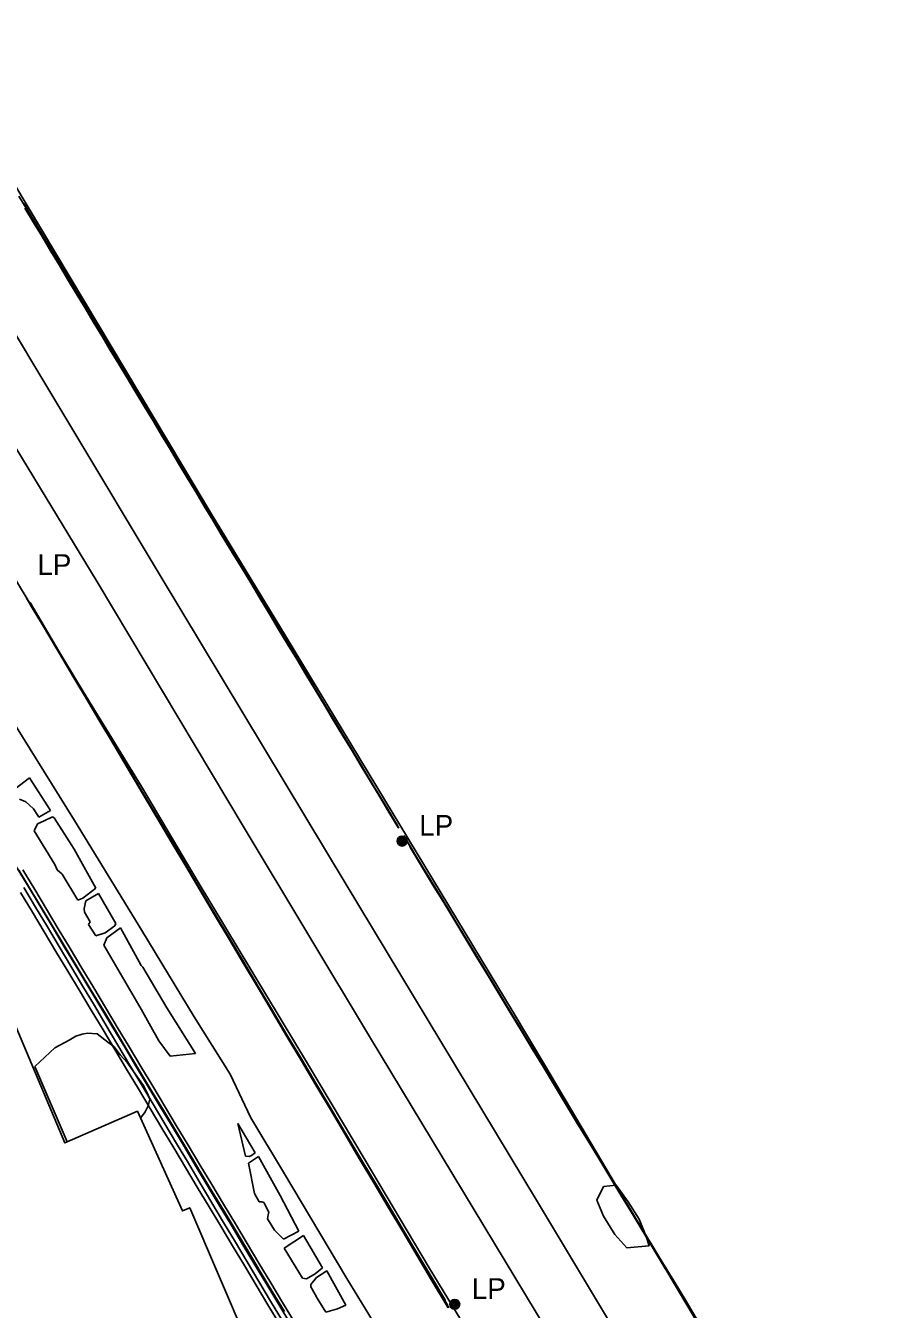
# Model space of a CAD drawing. Extents: x 368532 to 392481, y 10654822 to 10676899.
# Drawn here: x 378659.8 to 378865.6, y 10661264.3 to 10661573.8 of the extents above; entities that cross this region are included whole.
import ezdxf

# ---------------------------------------------------------------- set-up
doc = ezdxf.new("R2010")
doc.units = 0
for name, color, linetype in [('p_Catenary', 7, 'Continuous'), ('p_dtm retaining wall', 7, 'Continuous'), ('p_dtm sidewalk', 7, 'Continuous'), ('p_dtm stock pile', 7, 'Continuous'), ('p_railroad rr control', 7, 'Continuous'), ('p_road - paved curb', 7, 'Continuous'), ('p_structure building', 7, 'Continuous'), ('p_utility general pole', 7, 'Continuous'), ('p_veg woods', 7, 'Continuous')]:
    doc.layers.add(name, color=color, linetype=linetype)

msp = doc.modelspace()

# ---------------------------------------------------------------- linework, layer by layer
at = {"layer": 'p_Catenary'}
for points in [[(378658.12, 10661532.7), (378660.13, 10661529.35), (378662.15, 10661526.01), (378664.16, 10661522.66), (378666.17, 10661519.31), (378668.18, 10661515.96), (378670.19, 10661512.62), (378672.21, 10661509.27), (378674.22, 10661505.92), (378676.23, 10661502.58), (378678.24, 10661499.23), (378680.25, 10661495.88), (378682.26, 10661492.54), (378684.28, 10661489.19), (378686.29, 10661485.84), (378688.3, 10661482.49), (378690.31, 10661479.15), (378692.32, 10661475.8), (378694.34, 10661472.45), (378696.35, 10661469.11), (378698.36, 10661465.76), (378700.37, 10661462.41), (378702.38, 10661459.06), (378704.4, 10661455.72), (378706.41, 10661452.37)], [(378659.34, 10661530.89), (378661.35, 10661527.53), (378663.37, 10661524.18), (378665.38, 10661520.82), (378667.4, 10661517.46), (378669.41, 10661514.11), (378671.43, 10661510.75), (378673.45, 10661507.39), (378675.46, 10661504.04), (378677.48, 10661500.68), (378679.49, 10661497.32), (378681.51, 10661493.97), (378683.52, 10661490.61), (378685.54, 10661487.25), (378687.55, 10661483.9), (378689.57, 10661480.54), (378691.58, 10661477.18), (378693.6, 10661473.83), (378695.61, 10661470.47), (378697.63, 10661467.11), (378699.64, 10661463.76), (378701.66, 10661460.4), (378703.68, 10661457.05), (378705.69, 10661453.69)], [(378659.6, 10661529.74), (378661.66, 10661526.32), (378663.71, 10661522.91), (378665.77, 10661519.49), (378667.83, 10661516.07), (378669.89, 10661512.65), (378671.95, 10661509.23), (378674.01, 10661505.82), (378676.07, 10661502.4), (378678.12, 10661498.98), (378680.18, 10661495.56), (378682.24, 10661492.14), (378684.3, 10661488.73), (378686.36, 10661485.31), (378688.42, 10661481.89), (378690.48, 10661478.47), (378692.53, 10661475.05), (378694.59, 10661471.64), (378696.65, 10661468.22), (378698.71, 10661464.8), (378700.77, 10661461.38), (378702.83, 10661457.96), (378704.89, 10661454.55), (378706.94, 10661451.13)], [(378659.73, 10661529.79), (378661.76, 10661526.42), (378663.79, 10661523.05), (378665.82, 10661519.68), (378667.84, 10661516.31), (378669.87, 10661512.94), (378671.9, 10661509.56), (378673.93, 10661506.19), (378675.95, 10661502.82), (378677.98, 10661499.45), (378680.01, 10661496.08), (378682.04, 10661492.71), (378684.07, 10661489.34), (378686.09, 10661485.97), (378688.12, 10661482.6), (378690.15, 10661479.23), (378692.18, 10661475.86), (378694.2, 10661472.49), (378696.23, 10661469.12), (378698.26, 10661465.75), (378700.29, 10661462.38), (378702.32, 10661459.01), (378704.34, 10661455.64), (378706.37, 10661452.27)], [(378749.34, 10661381.08), (378747.18, 10661384.67), (378745.02, 10661388.26), (378742.86, 10661391.86), (378740.71, 10661395.45), (378738.55, 10661399.04), (378736.39, 10661402.64), (378734.24, 10661406.23), (378732.08, 10661409.82), (378729.92, 10661413.41), (378727.77, 10661417.01), (378725.61, 10661420.6), (378723.45, 10661424.19), (378721.29, 10661427.78), (378719.14, 10661431.38), (378716.98, 10661434.97), (378714.82, 10661438.56), (378712.67, 10661442.15), (378710.51, 10661445.75), (378705.69, 10661453.69)], [(378706.37, 10661452.27), (378710.23, 10661445.93), (378712.42, 10661442.28), (378714.62, 10661438.64), (378716.81, 10661434.99), (378719.01, 10661431.35), (378721.2, 10661427.7), (378723.4, 10661424.05), (378725.59, 10661420.41), (378727.79, 10661416.76), (378729.98, 10661413.12), (378732.18, 10661409.47), (378734.37, 10661405.82), (378736.57, 10661402.18), (378738.76, 10661398.53), (378740.96, 10661394.89), (378743.15, 10661391.24), (378745.35, 10661387.59), (378747.54, 10661383.95), (378749.74, 10661380.3)], [(378749.55, 10661380.77), (378747.33, 10661384.46), (378745.1, 10661388.15), (378742.88, 10661391.84), (378740.66, 10661395.53), (378738.44, 10661399.22), (378736.21, 10661402.92), (378733.99, 10661406.61), (378731.77, 10661410.3), (378729.55, 10661413.99), (378727.33, 10661417.68), (378725.1, 10661421.37), (378722.88, 10661425.07), (378720.66, 10661428.76), (378718.44, 10661432.45), (378716.21, 10661436.14), (378713.99, 10661439.83), (378711.77, 10661443.52), (378709.55, 10661447.21), (378706.38, 10661452.42)], [(378749.59, 10661380.5), (378747.36, 10661384.19), (378745.14, 10661387.87), (378742.92, 10661391.55), (378740.7, 10661395.24), (378738.47, 10661398.92), (378736.25, 10661402.6), (378734.03, 10661406.28), (378731.81, 10661409.97), (378729.58, 10661413.65), (378727.36, 10661417.33), (378725.14, 10661421.02), (378722.92, 10661424.7), (378720.69, 10661428.38), (378718.47, 10661432.06), (378716.25, 10661435.75), (378714.03, 10661439.43), (378711.8, 10661443.11), (378709.58, 10661446.8), (378706.94, 10661451.14)], [(378660, 10661435.77), (378663.49, 10661429.9), (378666.97, 10661424.02), (378670.46, 10661418.15), (378673.95, 10661412.28), (378677.44, 10661406.41), (378680.92, 10661400.54), (378684.41, 10661394.66), (378687.9, 10661388.79), (378691.39, 10661382.92), (378694.88, 10661377.05), (378698.36, 10661371.18), (378701.85, 10661365.3), (378705.34, 10661359.43), (378708.83, 10661353.56), (378712.31, 10661347.69), (378715.8, 10661341.82), (378719.29, 10661335.95), (378722.78, 10661330.07), (378726.26, 10661324.2), (378729.75, 10661318.33), (378733.24, 10661312.46), (378736.73, 10661306.59), (378740.21, 10661300.71), (378743.7, 10661294.84), (378747.19, 10661288.97), (378750.68, 10661283.1), (378754.17, 10661277.23), (378757.65, 10661271.35), (378761.14, 10661265.48)], [(378660.25, 10661435.4), (378663.73, 10661429.57), (378667.2, 10661423.75), (378670.68, 10661417.92), (378674.15, 10661412.09), (378677.62, 10661406.27), (378681.1, 10661400.44), (378684.57, 10661394.61), (378688.04, 10661388.79), (378691.52, 10661382.96), (378694.99, 10661377.14), (378698.46, 10661371.31), (378701.94, 10661365.48), (378705.41, 10661359.66), (378708.88, 10661353.83), (378712.36, 10661348), (378715.83, 10661342.18), (378719.3, 10661336.35), (378722.78, 10661330.52), (378726.25, 10661324.7), (378729.72, 10661318.87), (378733.2, 10661313.04), (378736.67, 10661307.22), (378740.14, 10661301.39), (378743.62, 10661295.57), (378747.09, 10661289.74), (378750.57, 10661283.91), (378754.04, 10661278.09), (378757.51, 10661272.26), (378760.99, 10661266.43)], [(378660.82, 10661434.73), (378664.3, 10661428.87), (378667.77, 10661423), (378671.25, 10661417.14), (378674.73, 10661411.28), (378678.21, 10661405.41), (378681.68, 10661399.55), (378685.16, 10661393.69), (378688.64, 10661387.82), (378692.12, 10661381.96), (378695.6, 10661376.1), (378699.07, 10661370.23), (378702.55, 10661364.37), (378706.03, 10661358.5), (378709.51, 10661352.64), (378712.98, 10661346.78), (378716.46, 10661340.91), (378719.94, 10661335.05), (378723.42, 10661329.19), (378726.9, 10661323.32), (378730.37, 10661317.46), (378733.85, 10661311.6), (378737.33, 10661305.73), (378740.81, 10661299.87), (378744.28, 10661294.01), (378747.76, 10661288.14), (378751.24, 10661282.28), (378754.72, 10661276.42), (378758.19, 10661270.55), (378761.67, 10661264.69)], [(378660.97, 10661434.09), (378664.45, 10661428.25), (378667.93, 10661422.4), (378671.41, 10661416.56), (378674.89, 10661410.72), (378678.36, 10661404.88), (378681.84, 10661399.04), (378685.32, 10661393.2), (378688.8, 10661387.36), (378692.27, 10661381.52), (378695.75, 10661375.68), (378699.23, 10661369.83), (378702.71, 10661363.99), (378706.19, 10661358.15), (378709.66, 10661352.31), (378713.14, 10661346.47), (378716.62, 10661340.63), (378720.1, 10661334.79), (378723.58, 10661328.95), (378727.05, 10661323.1), (378730.53, 10661317.26), (378734.01, 10661311.42), (378737.49, 10661305.58), (378740.96, 10661299.74), (378744.44, 10661293.9), (378747.92, 10661288.06), (378751.4, 10661282.22), (378754.88, 10661276.38), (378758.35, 10661270.53), (378761.83, 10661264.69)], [(378661.96, 10661432.55), (378665.39, 10661426.79), (378668.83, 10661421.02), (378672.26, 10661415.25), (378675.69, 10661409.48), (378679.13, 10661403.71), (378682.56, 10661397.94), (378686, 10661392.17), (378689.43, 10661386.4), (378692.86, 10661380.64), (378696.3, 10661374.87), (378699.73, 10661369.1), (378703.17, 10661363.33), (378706.6, 10661357.56), (378710.03, 10661351.79), (378713.47, 10661346.02), (378716.9, 10661340.25), (378720.34, 10661334.49), (378723.77, 10661328.72), (378727.2, 10661322.95), (378730.64, 10661317.18), (378734.07, 10661311.41), (378737.51, 10661305.64), (378740.94, 10661299.87), (378744.37, 10661294.1), (378747.81, 10661288.34), (378751.24, 10661282.57), (378754.68, 10661276.8), (378758.11, 10661271.03), (378761.54, 10661265.26)], [(378750.92, 10661378.52), (378753.63, 10661374.04), (378756.35, 10661369.57), (378759.06, 10661365.1), (378761.77, 10661360.63), (378764.49, 10661356.15), (378767.2, 10661351.68), (378769.91, 10661347.21), (378772.63, 10661342.74), (378775.34, 10661338.26), (378778.05, 10661333.79), (378780.77, 10661329.32), (378783.48, 10661324.85), (378786.19, 10661320.37), (378788.91, 10661315.9), (378791.62, 10661311.43), (378794.34, 10661306.96), (378797.05, 10661302.48), (378799.76, 10661298.01), (378802.48, 10661293.54), (378805.19, 10661289.07), (378807.9, 10661284.59), (378810.62, 10661280.12), (378813.33, 10661275.65), (378816.04, 10661271.18), (378818.76, 10661266.7), (378821.47, 10661262.23)], [(378751.77, 10661377.08), (378754.45, 10661372.66), (378757.13, 10661368.24), (378759.81, 10661363.82), (378762.49, 10661359.41), (378765.17, 10661354.99), (378767.85, 10661350.57), (378770.53, 10661346.15), (378773.21, 10661341.74), (378775.89, 10661337.32), (378778.57, 10661332.9), (378781.25, 10661328.48), (378783.93, 10661324.07), (378786.61, 10661319.65), (378789.29, 10661315.23), (378791.97, 10661310.81), (378794.65, 10661306.4), (378797.33, 10661301.98), (378800.01, 10661297.56), (378802.69, 10661293.14), (378805.37, 10661288.73), (378808.05, 10661284.31), (378810.73, 10661279.89), (378813.41, 10661275.47), (378816.09, 10661271.06), (378818.77, 10661266.64), (378821.45, 10661262.22)], [(378752.41, 10661375.91), (378755.08, 10661371.5), (378757.75, 10661367.09), (378760.43, 10661362.69), (378763.1, 10661358.28), (378765.78, 10661353.87), (378768.45, 10661349.46), (378771.13, 10661345.05), (378773.8, 10661340.64), (378776.48, 10661336.23), (378779.15, 10661331.82), (378781.83, 10661327.41), (378784.5, 10661323), (378787.18, 10661318.59), (378789.85, 10661314.18), (378792.52, 10661309.77), (378795.2, 10661305.36), (378797.87, 10661300.95), (378800.55, 10661296.54), (378803.22, 10661292.13), (378805.9, 10661287.72), (378808.57, 10661283.31), (378811.25, 10661278.9), (378813.92, 10661274.49), (378816.6, 10661270.08), (378819.27, 10661265.67), (378821.94, 10661261.26)], [(378752.55, 10661375.58), (378755.23, 10661371.18), (378757.9, 10661366.77), (378760.57, 10661362.36), (378763.24, 10661357.95), (378765.91, 10661353.55), (378768.58, 10661349.14), (378771.26, 10661344.73), (378773.93, 10661340.32), (378776.6, 10661335.91), (378779.27, 10661331.51), (378781.94, 10661327.1), (378784.61, 10661322.69), (378787.29, 10661318.28), (378789.96, 10661313.87), (378792.63, 10661309.47), (378795.3, 10661305.06), (378797.97, 10661300.65), (378800.64, 10661296.24), (378803.32, 10661291.83), (378805.99, 10661287.43), (378808.66, 10661283.02), (378811.33, 10661278.61), (378814, 10661274.2), (378816.67, 10661269.79), (378819.34, 10661265.39), (378822.02, 10661260.98)], [(378657.51, 10661371.11), (378660.38, 10661366.3), (378663.26, 10661361.5), (378666.14, 10661356.7), (378669.01, 10661351.9), (378671.89, 10661347.1), (378674.77, 10661342.29), (378677.65, 10661337.49), (378680.52, 10661332.69), (378683.4, 10661327.89), (378686.28, 10661323.09), (378689.15, 10661318.28), (378692.03, 10661313.48), (378694.91, 10661308.68), (378697.79, 10661303.88), (378700.66, 10661299.08), (378703.54, 10661294.28), (378706.42, 10661289.47), (378709.29, 10661284.67), (378712.17, 10661279.87), (378715.05, 10661275.07), (378717.93, 10661270.27), (378720.8, 10661265.46), (378723.68, 10661260.66)], [(378658.14, 10661370.17), (378661.05, 10661365.34), (378663.96, 10661360.5), (378666.87, 10661355.67), (378669.78, 10661350.83), (378672.69, 10661346), (378675.6, 10661341.17), (378678.51, 10661336.33), (378681.41, 10661331.5), (378684.32, 10661326.66), (378687.23, 10661321.83), (378690.14, 10661316.99), (378693.05, 10661312.16), (378695.96, 10661307.32), (378698.87, 10661302.49), (378701.78, 10661297.65), (378704.69, 10661292.82), (378707.6, 10661287.98), (378710.51, 10661283.15), (378713.42, 10661278.31), (378716.33, 10661273.48), (378719.24, 10661268.64), (378722.15, 10661263.81)], [(378659.09, 10661370.28), (378661.94, 10661365.54), (378664.78, 10661360.8), (378667.63, 10661356.06), (378670.48, 10661351.32), (378673.32, 10661346.58), (378676.17, 10661341.84), (378679.01, 10661337.1), (378681.86, 10661332.36), (378684.71, 10661327.62), (378687.55, 10661322.88), (378690.4, 10661318.14), (378693.25, 10661313.4), (378696.09, 10661308.66), (378698.94, 10661303.92), (378701.79, 10661299.18), (378704.63, 10661294.44), (378707.48, 10661289.7), (378710.33, 10661284.96), (378713.17, 10661280.22), (378716.02, 10661275.48), (378718.87, 10661270.74), (378721.71, 10661266), (378724.56, 10661261.26)], [(378658.55, 10661364.82), (378661.39, 10661360.08), (378664.23, 10661355.35), (378667.07, 10661350.61), (378669.91, 10661345.88), (378672.75, 10661341.15), (378675.59, 10661336.41), (378678.43, 10661331.68), (378681.27, 10661326.94), (378684.11, 10661322.21), (378686.95, 10661317.48), (378689.79, 10661312.74), (378692.63, 10661308.01), (378695.47, 10661303.27), (378698.31, 10661298.54), (378701.15, 10661293.81), (378703.99, 10661289.07), (378706.83, 10661284.34), (378709.67, 10661279.6), (378712.51, 10661274.87), (378715.35, 10661270.13), (378718.19, 10661265.4), (378721.03, 10661260.67)], [(378659.34, 10661366.04), (378662.17, 10661361.29), (378665.01, 10661356.54), (378667.84, 10661351.79), (378670.68, 10661347.03), (378673.51, 10661342.28), (378676.34, 10661337.53), (378679.18, 10661332.78), (378682.01, 10661328.03), (378684.84, 10661323.28), (378687.68, 10661318.53), (378690.51, 10661313.78), (378693.34, 10661309.02), (378696.18, 10661304.27), (378699.01, 10661299.52), (378701.84, 10661294.77), (378704.68, 10661290.02), (378707.51, 10661285.27), (378710.34, 10661280.52), (378713.18, 10661275.76), (378716.01, 10661271.01), (378718.84, 10661266.26), (378721.68, 10661261.51)]]:
    msp.add_lwpolyline(points, dxfattribs=at)
at = {"layer": 'p_dtm retaining wall'}
for p, q in [((378677.2, 10661501.85), (378653.41, 10661541.58)), ((378704.36, 10661456.41), (378677.2, 10661501.85)), ((378722.4, 10661426.64), (378704.36, 10661456.41)), ((378746.27, 10661387.26), (378722.4, 10661426.64)), ((378777.33, 10661335.95), (378746.27, 10661387.26)), ((378784.96, 10661323.18), (378777.33, 10661335.95)), ((378817.21, 10661268.82), (378784.96, 10661323.18)), ((378842.8, 10661225.6), (378817.21, 10661268.82))]:
    msp.add_line(p, q, dxfattribs=at)
at = {"layer": 'p_dtm sidewalk'}
for p, q in [((378660.73, 10661392.41), (378656.17, 10661388.96)), ((378665.79, 10661384.54), (378660.73, 10661392.41)), ((378658.25, 10661387.28), (378659.81, 10661386.62)), ((378659.81, 10661386.62), (378661.64, 10661384.99)), ((378661.64, 10661384.99), (378662.68, 10661383.37)), ((378662.68, 10661383.37), (378662.96, 10661382.96)), ((378662.96, 10661382.96), (378665.79, 10661384.54)), ((378664.24, 10661382.1), (378666.25, 10661383.03)), ((378666.25, 10661383.03), (378666.65, 10661382.79)), ((378666.65, 10661382.79), (378671.46, 10661375.21)), ((378661.83, 10661379.64), (378662.62, 10661381.33)), ((378662.62, 10661381.33), (378664.24, 10661382.1)), ((378666.84, 10661371.56), (378661.83, 10661379.64)), ((378671.46, 10661375.21), (378676.69, 10661365.81)), ((378667.34, 10661370.27), (378666.84, 10661371.56)), ((378668.58, 10661369.25), (378667.34, 10661370.27)), ((378672.36, 10661362.93), (378668.58, 10661369.25)), ((378676.69, 10661365.81), (378673.56, 10661363.45)), ((378677.31, 10661364.59), (378674.28, 10661362.78)), ((378681.54, 10661357.35), (378677.31, 10661364.59)), ((378673.56, 10661363.45), (378672.36, 10661362.93)), ((378674.28, 10661362.78), (378673.86, 10661360.91)), ((378673.86, 10661360.91), (378673.96, 10661360.05)), ((378673.96, 10661360.05), (378675.33, 10661357.71)), ((378675.33, 10661357.71), (378674.92, 10661357.1)), ((378674.92, 10661357.1), (378676.67, 10661354.38)), ((378676.67, 10661354.38), (378678.92, 10661355.11)), ((378678.92, 10661355.11), (378681.27, 10661356.8)), ((378682.66, 10661356.29), (378679.37, 10661353.88)), ((378681.27, 10661356.8), (378681.54, 10661357.35)), ((378687.58, 10661347.19), (378682.66, 10661356.29)), ((378679.37, 10661353.88), (378678.61, 10661352.1)), ((378678.61, 10661352.1), (378687.65, 10661336.67)), ((378688.06, 10661346.84), (378687.58, 10661347.19)), ((378693.79, 10661336.97), (378688.06, 10661346.84)), ((378687.65, 10661336.67), (378691.9, 10661329.03)), ((378700.69, 10661325.98), (378693.79, 10661336.97)), ((378691.9, 10661329.03), (378694.64, 10661325.38)), ((378694.64, 10661325.38), (378700.69, 10661325.98)), ((378715.07, 10661302.08), (378710.92, 10661309.08)), ((378710.92, 10661309.08), (378712.76, 10661301.25)), ((378712.76, 10661301.25), (378713.67, 10661301.19)), ((378715.89, 10661301.18), (378713.48, 10661299.53)), ((378713.48, 10661299.53), (378714.98, 10661292.23)), ((378713.67, 10661301.19), (378714.25, 10661301.39)), ((378714.25, 10661301.39), (378715.07, 10661302.08)), ((378721.13, 10661291.76), (378715.89, 10661301.18)), ((378714.98, 10661292.23), (378716.1, 10661290.21)), ((378716.1, 10661290.21), (378716.68, 10661290.27)), ((378716.68, 10661290.27), (378717.17, 10661290.04)), ((378717.17, 10661290.04), (378718.41, 10661287.77)), ((378725.65, 10661283.18), (378721.13, 10661291.76)), ((378718.24, 10661287.11), (378718.12, 10661286.16)), ((378718.41, 10661287.77), (378718.24, 10661287.11)), ((378718.12, 10661286.16), (378719.77, 10661283.42)), ((378719.77, 10661283.42), (378721.98, 10661281.22)), ((378721.98, 10661281.22), (378725.65, 10661283.18)), ((378726.78, 10661282.11), (378722.08, 10661279.07)), ((378731.32, 10661274.36), (378726.78, 10661282.11)), ((378722.08, 10661279.07), (378726.54, 10661271.87)), ((378726.54, 10661271.87), (378727.45, 10661271.7)), ((378727.45, 10661271.7), (378729.58, 10661272.85)), ((378729.92, 10661272.03), (378728.53, 10661270.27)), ((378729.58, 10661272.85), (378731.32, 10661274.36)), ((378732.4, 10661273.59), (378729.92, 10661272.03)), ((378737, 10661265.32), (378732.4, 10661273.59)), ((378728.53, 10661270.27), (378728.52, 10661269.78)), ((378728.52, 10661269.78), (378729.6, 10661267.86)), ((378729.6, 10661267.86), (378730.06, 10661267.01)), ((378730.06, 10661267.01), (378732.11, 10661263.67)), ((378734.99, 10661264.42), (378737, 10661265.32)), ((378732.11, 10661263.67), (378734.99, 10661264.42))]:
    msp.add_line(p, q, dxfattribs=at)
at = {"layer": 'p_dtm stock pile'}
for p, q in [((378670.24, 10661329.24), (378671.89, 10661330.17)), ((378671.89, 10661330.17), (378673.36, 10661330.68)), ((378673.36, 10661330.68), (378674.71, 10661330.89)), ((378674.71, 10661330.89), (378677.05, 10661330.76)), ((378677.05, 10661330.76), (378679.61, 10661328.74)), ((378661.97, 10661322.84), (378666.83, 10661327.34)), ((378666.83, 10661327.34), (378670.24, 10661329.24)), ((378679.61, 10661328.74), (378681.03, 10661327.65)), ((378681.03, 10661327.65), (378682.53, 10661325.67)), ((378682.53, 10661325.67), (378684.25, 10661323.82)), ((378669.78, 10661304.67), (378661.97, 10661322.84)), ((378684.25, 10661323.82), (378688.1, 10661318.32)), ((378688.1, 10661318.32), (378689.05, 10661316.52)), ((378689.05, 10661316.52), (378689.7, 10661315)), ((378689.7, 10661315), (378689.27, 10661313.41)), ((378688.55, 10661311.93), (378687.48, 10661310.38)), ((378689.27, 10661313.41), (378688.55, 10661311.93))]:
    msp.add_line(p, q, dxfattribs=at)
at = {"layer": 'p_railroad rr control'}
for points in [[(378612.65, 10661573.76), (378649.53, 10661512.23), (378692.24, 10661441.23), (378737.07, 10661366.74), (378782.97, 10661290.64), (378827.84, 10661215.78), (378865.62, 10661153.05)], [(378851.09, 10661149.9), (378821.29, 10661199.46), (378785.22, 10661259.71), (378742.96, 10661329.65), (378712.43, 10661380.43), (378677.02, 10661439.68), (378647.74, 10661487.74), (378615.49, 10661541.43), (378604.32, 10661560.18)]]:
    msp.add_lwpolyline(points, dxfattribs=at)
at = {"layer": 'p_road - paved curb'}
for p, q in [((378673.6, 10661413.27), (378655.73, 10661442.87)), ((378671.52, 10661382.17), (378653.4, 10661411.22)), ((378687.67, 10661390.34), (378673.6, 10661413.27)), ((378701.37, 10661367.33), (378687.67, 10661390.34)), ((378687.81, 10661355.65), (378671.52, 10661382.17)), ((378714.32, 10661345.88), (378701.37, 10661367.33)), ((378700.43, 10661334.85), (378687.81, 10661355.65)), ((378728, 10661323.22), (378714.32, 10661345.88)), ((378709.08, 10661321.01), (378700.43, 10661334.85)), ((378714.1, 10661310.48), (378709.08, 10661321.01)), ((378741.41, 10661300.66), (378728, 10661323.22)), ((378721.97, 10661297.38), (378714.1, 10661310.48)), ((378757.09, 10661274.33), (378741.41, 10661300.66)), ((378737.24, 10661271.74), (378721.97, 10661297.38)), ((378746.84, 10661256), (378737.24, 10661271.74)), ((378765.81, 10661259.91), (378757.09, 10661274.33))]:
    msp.add_line(p, q, dxfattribs=at)
at = {"layer": 'p_structure building'}
msp.add_lwpolyline([(378630.01, 10661257.76), (378619.88, 10661282.83), (378583.81, 10661367.58), (378608.72, 10661378.31), (378625.39, 10661339.34), (378641.75, 10661346.86), (378649.79, 10661346.21), (378652.06, 10661341.02), (378653.42, 10661341.67), (378669.19, 10661304.42), (378686.72, 10661312.06), (378697.59, 10661288.04), (378699.33, 10661288.82), (378720.56, 10661239.23)], dxfattribs=at)
at = {"layer": 'p_utility general pole'}
for centre, radius in [((378750.55, 10661377.2), 1.19), ((378750.55, 10661377.2), 0.901), ((378750.55, 10661377.2), 0.608), ((378750.55, 10661377.2), 0.337), ((378750.55, 10661377.2), 0.12), ((378763.24, 10661265.54), 1.19), ((378763.24, 10661265.54), 0.901), ((378763.24, 10661265.54), 0.608), ((378763.24, 10661265.54), 0.337), ((378763.24, 10661265.54), 0.12)]:
    msp.add_circle(centre, radius, dxfattribs=at)
at = {"layer": 'p_veg woods'}
msp.add_lwpolyline([(378804.7, 10661279.13), (378801.85, 10661282.38), (378799.12, 10661286.82), (378797.47, 10661290.64), (378799.12, 10661293.91), (378802.14, 10661294.25), (378805.02, 10661290.27), (378807.69, 10661286.03), (378809.42, 10661281.91), (378810.1, 10661279.63)], close=True, dxfattribs=at)

# ---------------------------------------------------------------- texts
at = {"layer": 'p_utility general pole'}
for p in [(378662.61, 10661441.36), (378754.67, 10661378.49), (378767.36, 10661266.83)]:
    msp.add_text('LP', height=5, dxfattribs=at).set_placement(p)

doc.saveas('drawing.dxf')
